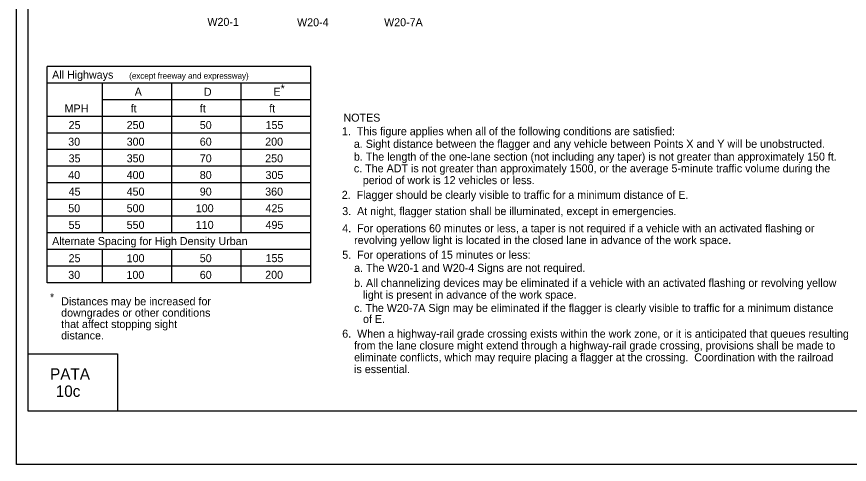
# Model space of a CAD drawing. Extents: x -14145 to -13662, y 30244 to 30661.
# Drawn here: x -13858.17 to -13836.32, y 30505.81 to 30517.57 of the extents above; entities that cross this region are included whole.
import ezdxf

# ---------------------------------------------------------------- set-up
doc = ezdxf.new("R2010")
doc.units = 0
for name, color, linetype in [('1', 7, 'Continuous'), ('10', 7, 'Continuous'), ('2', 7, 'Continuous'), ('3', 7, 'Continuous'), ('4', 7, 'Continuous'), ('61', 7, 'Continuous')]:
    doc.layers.add(name, color=color, linetype=linetype)

msp = doc.modelspace()

# ---------------------------------------------------------------- linework, layer by layer
at = {"layer": '1'}
for p, q in [((-13857.376, 30510.576), (-13857.376, 30516.258)), ((-13850.455, 30516.258), (-13857.376, 30516.258)), ((-13850.455, 30510.576), (-13850.455, 30516.258)), ((-13850.455, 30515.821), (-13857.378, 30515.821)), ((-13855.919, 30511.887), (-13855.919, 30515.821)), ((-13854.099, 30511.887), (-13854.099, 30515.821)), ((-13852.277, 30511.887), (-13852.277, 30515.821)), ((-13850.455, 30515.384), (-13855.919, 30515.384)), ((-13850.455, 30514.947), (-13857.378, 30514.947)), ((-13850.455, 30514.51), (-13857.378, 30514.51)), ((-13850.455, 30514.073), (-13857.378, 30514.073)), ((-13850.455, 30513.635), (-13857.378, 30513.635)), ((-13850.455, 30513.198), (-13857.378, 30513.198)), ((-13850.455, 30512.761), (-13857.378, 30512.761)), ((-13850.455, 30512.324), (-13857.378, 30512.324)), ((-13850.455, 30511.887), (-13857.378, 30511.887)), ((-13850.456, 30511.45), (-13857.378, 30511.45)), ((-13850.455, 30511.45), (-13857.378, 30511.45)), ((-13855.919, 30510.576), (-13855.919, 30511.45)), ((-13854.099, 30510.576), (-13854.099, 30511.45)), ((-13852.277, 30510.576), (-13852.277, 30511.45)), ((-13850.455, 30511.013), (-13857.378, 30511.013)), ((-13850.455, 30510.576), (-13857.376, 30510.576))]:
    msp.add_line(p, q, dxfattribs=at)
at = {"layer": '10'}
for p, q in [((-13857.874, 30507.207), (-13857.874, 30529.777)), ((-13857.874, 30508.707), (-13855.524, 30508.707)), ((-13855.524, 30508.707), (-13855.524, 30507.207)), ((-13826.422, 30507.207), (-13857.874, 30507.207))]:
    msp.add_line(p, q, dxfattribs=at)
at = {"layer": '61'}
msp.add_lwpolyline([(-13858.174, 30531.307), (-13825.174, 30531.307), (-13825.174, 30505.807), (-13858.174, 30505.807)], close=True, dxfattribs=at)

# ---------------------------------------------------------------- texts
at = {"layer": '2'}
for s, p in [('W20-1', (-13853.167, 30517.324)), ('W20-4', (-13850.813, 30517.313)), ('W20-7A', (-13848.529, 30517.314)), ('*', (-13851.247, 30515.576)), ('A', (-13855.075, 30515.487)), ('D', (-13853.258, 30515.487)), ('E', (-13851.435, 30515.487)), ('MPH', (-13856.915, 30515.05)), ('ft', (-13855.18, 30515.05)), ('ft', (-13853.366, 30515.05)), ('ft', (-13851.544, 30515.05)), ('NOTES', (-13849.595, 30514.808)), ('25', (-13856.81, 30514.613)), ('250', (-13855.286, 30514.614)), ('50', (-13853.367, 30514.614)), ('155', (-13851.641, 30514.614)), ('1.  This figure applies when all of the following conditions are satisfied:', (-13849.634, 30514.452)), ('30', (-13856.82, 30514.176)), ('300', (-13855.286, 30514.177)), ('60', (-13853.367, 30514.177)), ('200', (-13851.65, 30514.177)), ('    a. Sight distance between the flagger and any vehicle between Points X and Y will be unobstructed.', (-13849.634, 30514.121)), ('    b. The length of the one-lane section (not including any taper) is not greater than approximately 150 ft.', (-13849.634, 30513.785)), ('35', (-13856.81, 30513.739)), ('350', (-13855.286, 30513.74)), ('70', (-13853.367, 30513.74)), ('250', (-13851.65, 30513.74)), ('    c. The ADT is not greater than approximately 1500, or the average 5-minute traffic volume during the', (-13849.634, 30513.477)), ('40', (-13856.82, 30513.302)), ('400', (-13855.286, 30513.303)), ('80', (-13853.367, 30513.303)), ('305', (-13851.641, 30513.303)), ('       period of work is 12 vehicles or less.', (-13849.634, 30513.167)), ('45', (-13856.81, 30512.865)), ('450', (-13855.286, 30512.866)), ('90', (-13853.367, 30512.866)), ('360', (-13851.65, 30512.866)), ('2.  Flagger should be clearly visible to traffic for a minimum distance of E.', (-13849.64, 30512.781)), ('50', (-13856.819, 30512.428)), ('500', (-13855.286, 30512.429)), ('100', (-13853.472, 30512.429)), ('425', (-13851.641, 30512.429)), ('3.  At night, flagger station shall be illuminated, except in emergencies.', (-13849.628, 30512.354)), ('55', (-13856.81, 30511.991)), ('550', (-13855.286, 30511.992)), ('110', (-13853.472, 30511.992)), ('495', (-13851.641, 30511.992)), ('4.  For operations 60 minutes or less, a taper is not required if a vehicle with an activated flashing or', (-13849.628, 30511.903)), ('    revolving yellow light is located in the closed lane in advance of the work space.', (-13849.628, 30511.593)), ('5.  For operations of 15 minutes or less:', (-13849.628, 30511.207)), ('25', (-13856.81, 30511.117)), ('100', (-13855.286, 30511.117)), ('50', (-13853.367, 30511.117)), ('155', (-13851.641, 30511.118)), ('    a. The W20-1 and W20-4 Signs are not required.', (-13849.628, 30510.863)), ('30', (-13856.819, 30510.679)), ('100', (-13855.291, 30510.679)), ('60', (-13853.367, 30510.679)), ('200', (-13851.65, 30510.681)), ('    b. All channelizing devices may be eliminated if a vehicle with an activated flashing or revolving yellow', (-13849.628, 30510.468)), ('*', (-13857.3, 30510.092)), ('       light is present in advance of the work space.', (-13849.628, 30510.158)), ('Distances may be increased for ', (-13857.006, 30509.985)), ('downgrades or other conditions ', (-13857.006, 30509.686)), ('    c. The W20-7A Sign may be eliminated if the flagger is clearly visible to traffic for a minimum distance ', (-13849.628, 30509.81)), ('       of E.', (-13849.628, 30509.52)), ('that affect stopping sight ', (-13857.006, 30509.387)), ('distance.', (-13857.006, 30509.088)), ('6.  When a highway-rail grade crossing exists within the work zone, or it is anticipated that queues resulting', (-13849.628, 30509.134)), ('    from the lane closure might extend through a highway-rail grade crossing, provisions shall be made to', (-13849.628, 30508.824)), ('    eliminate conflicts, which may require placing a flagger at the crossing.  Coordination with the railroad', (-13849.628, 30508.514)), ('    is essential.', (-13849.628, 30508.204))]:
    msp.add_text(s, height=0.21, dxfattribs=at).set_placement(p)
at = {"layer": '3'}
for s, height, p in [('All Highways', 0.20979, (-13857.242, 30515.937)), ('(except freeway and expressway)', 0.1575, (-13855.22, 30515.935)), ('Alternate Spacing for High Density Urban', 0.20979, (-13857.243, 30511.567))]:
    msp.add_text(s, height=height, dxfattribs=at).set_placement(p)
at = {"layer": '4'}
for s, p in [('PATA', (-13857.296, 30508.03)), ('10c', (-13857.148, 30507.58))]:
    msp.add_text(s, height=0.3, dxfattribs=at).set_placement(p)

doc.saveas('drawing.dxf')
